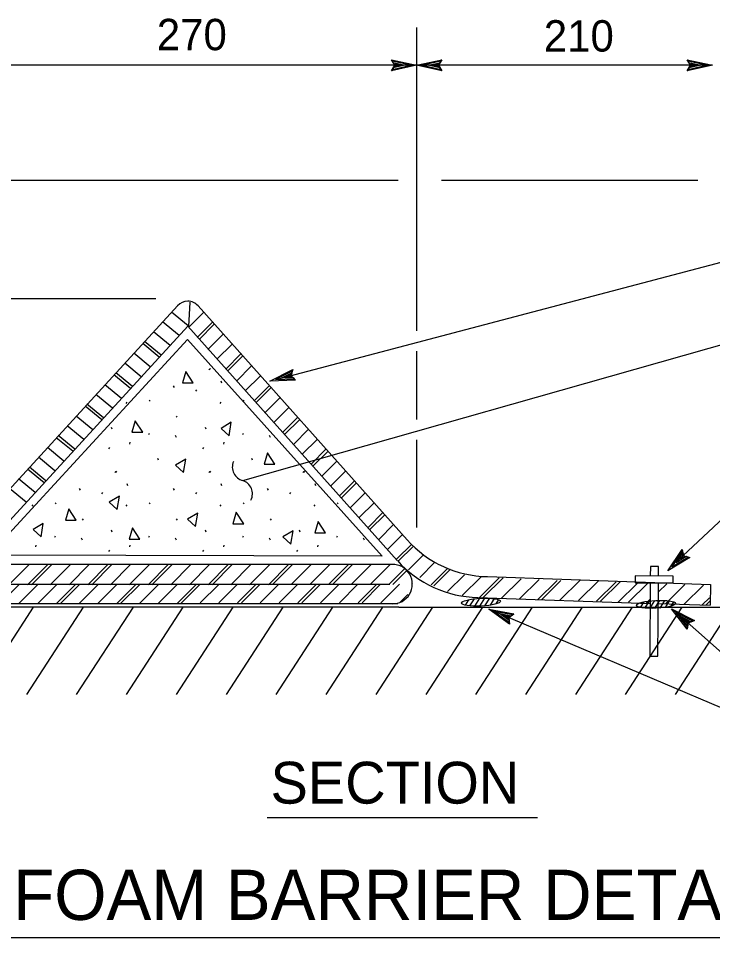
# Model space of a CAD drawing. Extents: x 6707406 to 6714471, y 1868570 to 1872341.
# Drawn here: x 6709708.7 to 6709867.9, y 1872015.3 to 1872226.1 of the extents above; entities that cross this region are included whole.
import ezdxf

# ---------------------------------------------------------------- set-up
doc = ezdxf.new("R2010")
doc.units = 0
for name, color, linetype in [('57 Undefined', 7, 'Continuous'), ('60 Nongeo Data', 7, 'Continuous'), ('63 Undefined', 7, 'Continuous')]:
    doc.layers.add(name, color=color, linetype=linetype)

msp = doc.modelspace()

# ---------------------------------------------------------------- linework, layer by layer
at = {"layer": '57 Undefined'}
for p, q in [((6709800.05, 1872185.43), (6709800.05, 1872224.04)), ((6709800.03, 1872215.36), (6709689.52, 1872215.36)), ((6709867.87, 1872215.36), (6709800.03, 1872215.36)), ((6709800.05, 1872154.42), (6709800.05, 1872186.66)), ((6709768.13, 1872143.4), (6709897.78, 1872177.59)), ((6709740.22, 1872161.81), (6709665.59, 1872161.81)), ((6709760.18, 1872120.13), (6709902.07, 1872160.44)), ((6709800.05, 1872134.14), (6709800.05, 1872149.76)), ((6709859.97, 1872101.75), (6709901.55, 1872140.84)), ((6709800.05, 1872109.36), (6709800.05, 1872129.48)), ((6709897.25, 1872056.34), (6709816.57, 1872090.62)), ((6709897.27, 1872056.32), (6709858.76, 1872090.59)), ((6709765.75, 1872042.79), (6709827.73, 1872042.79)), ((6709698.04, 1872015.26), (6709900.13, 1872015.26))]:
    msp.add_line(p, q, dxfattribs=at)
at = {"layer": '60 Nongeo Data'}
for p, q in [((6709794.27, 1872216.65), (6709794.27, 1872216.65)), ((6709800.03, 1872215.36), (6709800.03, 1872215.36)), ((6709800.03, 1872215.36), (6709800.03, 1872215.36)), ((6709805.79, 1872216.64), (6709805.79, 1872216.64)), ((6709862.11, 1872216.65), (6709862.11, 1872216.65)), ((6709867.87, 1872215.36), (6709867.87, 1872215.36)), ((6709794.27, 1872214.08), (6709794.27, 1872214.08)), ((6709805.79, 1872214.07), (6709805.79, 1872214.07)), ((6709862.11, 1872214.08), (6709862.11, 1872214.08)), ((6709795.81, 1872188.9), (6709695.01, 1872188.9)), ((6709864.57, 1872188.9), (6709805.77, 1872188.9)), ((6709748.03, 1872161.03), (6709747.72, 1872155.44)), ((6709743.81, 1872158.81), (6709747.62, 1872155.68)), ((6709751.16, 1872158.69), (6709747.68, 1872155.2)), ((6709741.75, 1872156.57), (6709745.56, 1872153.43)), ((6709753.19, 1872156.42), (6709749.71, 1872152.94)), ((6709753.62, 1872155.95), (6709750.13, 1872152.47)), ((6709739.69, 1872154.33), (6709743.5, 1872151.19)), ((6709755.65, 1872153.69), (6709752.17, 1872150.2)), ((6709701.95, 1872103.01), (6709747.48, 1872152.49)), ((6709737.21, 1872151.61), (6709741.01, 1872148.48)), ((6709737.64, 1872152.08), (6709741.44, 1872148.95)), ((6709747.48, 1872152.49), (6709792.11, 1872102.75)), ((6709735.15, 1872149.37), (6709738.95, 1872146.24)), ((6709757.69, 1872151.42), (6709754.21, 1872147.94)), ((6709759.73, 1872149.16), (6709756.24, 1872145.67)), ((6709760.15, 1872148.68), (6709756.66, 1872145.2)), ((6709733.09, 1872147.13), (6709736.89, 1872143.99)), ((6709752.54, 1872145.71), (6709752.36, 1872145.44)), ((6709752.72, 1872145.82), (6709752.54, 1872145.55)), ((6709762.18, 1872146.42), (6709758.7, 1872142.93)), ((6709771.63, 1872145.61), (6709771.63, 1872145.61)), ((6709730.6, 1872144.42), (6709734.4, 1872141.28)), ((6709731.03, 1872144.88), (6709734.83, 1872141.75)), ((6709764.22, 1872144.15), (6709760.74, 1872140.67)), ((6709772.29, 1872143.13), (6709772.29, 1872143.13)), ((6709728.54, 1872142.17), (6709732.35, 1872139.04)), ((6709744.48, 1872141.45), (6709744.3, 1872141.85)), ((6709749.52, 1872140.92), (6709749.34, 1872140.65)), ((6709755.38, 1872142.48), (6709755.2, 1872142.89)), ((6709766.26, 1872141.89), (6709762.77, 1872138.4)), ((6709766.68, 1872141.42), (6709763.19, 1872137.93)), ((6709766.39, 1872142.9), (6709766.39, 1872142.9)), ((6709726.48, 1872139.93), (6709730.29, 1872136.79)), ((6709768.71, 1872139.15), (6709765.23, 1872135.67)), ((6709723.99, 1872137.22), (6709727.8, 1872134.08)), ((6709724.42, 1872137.69), (6709728.23, 1872134.55)), ((6709733.54, 1872138.08), (6709733.36, 1872137.81)), ((6709738.86, 1872138.56), (6709738.68, 1872138.29)), ((6709755.1, 1872138.08), (6709754.92, 1872137.81)), ((6709760.42, 1872138.56), (6709760.24, 1872138.29)), ((6709770.75, 1872136.89), (6709767.27, 1872133.4)), ((6709721.93, 1872134.97), (6709725.74, 1872131.84)), ((6709745.08, 1872134.88), (6709744.9, 1872134.61)), ((6709772.79, 1872134.62), (6709769.3, 1872131.14)), ((6709719.88, 1872132.73), (6709723.68, 1872129.6)), ((6709773.21, 1872134.15), (6709769.72, 1872130.66)), ((6709717.82, 1872130.49), (6709721.62, 1872127.35)), ((6709730.22, 1872131.86), (6709730.04, 1872132.26)), ((6709738.69, 1872130.89), (6709738.51, 1872130.62)), ((6709744.93, 1872130.01), (6709744.75, 1872130.42)), ((6709751.77, 1872131.86), (6709751.59, 1872132.26)), ((6709760.25, 1872130.89), (6709760.07, 1872130.62)), ((6709766.49, 1872130.01), (6709766.31, 1872130.42)), ((6709775.24, 1872131.88), (6709771.76, 1872128.4)), ((6709717.39, 1872130.02), (6709721.19, 1872126.89)), ((6709734.23, 1872128.88), (6709734.19, 1872128.48)), ((6709755.79, 1872128.88), (6709755.75, 1872128.48)), ((6709777.28, 1872129.62), (6709773.8, 1872126.13)), ((6709715.33, 1872127.78), (6709719.13, 1872124.64)), ((6709729.56, 1872127.69), (6709729.38, 1872127.42)), ((6709751.12, 1872127.69), (6709750.94, 1872127.42)), ((6709779.32, 1872127.35), (6709775.83, 1872123.87)), ((6709779.74, 1872126.88), (6709776.25, 1872123.4)), ((6709713.27, 1872125.53), (6709717.07, 1872122.4)), ((6709740.84, 1872124.79), (6709740.66, 1872125.2)), ((6709762.4, 1872124.79), (6709762.22, 1872125.2)), ((6709781.78, 1872124.62), (6709778.29, 1872121.13)), ((6709710.78, 1872122.82), (6709714.58, 1872119.69)), ((6709711.21, 1872123.29), (6709715.01, 1872120.15)), ((6709730.98, 1872122.16), (6709730.8, 1872121.89)), ((6709731.16, 1872122.26), (6709730.98, 1872121.99)), ((6709752.54, 1872122.16), (6709752.36, 1872121.89)), ((6709752.72, 1872122.26), (6709752.54, 1872121.99)), ((6709774.1, 1872122.16), (6709773.92, 1872121.89)), ((6709774.28, 1872122.26), (6709774.1, 1872121.99)), ((6709783.81, 1872122.35), (6709780.33, 1872118.87)), ((6709708.72, 1872120.58), (6709712.53, 1872117.44)), ((6709785.85, 1872120.09), (6709782.36, 1872116.6)), ((6709706.66, 1872118.33), (6709710.47, 1872115.2)), ((6709722.92, 1872117.89), (6709722.74, 1872118.29)), ((6709733.82, 1872118.92), (6709733.64, 1872119.33)), ((6709744.48, 1872117.89), (6709744.3, 1872118.29)), ((6709755.38, 1872118.92), (6709755.2, 1872119.33)), ((6709766.04, 1872117.89), (6709765.86, 1872118.29)), ((6709776.94, 1872118.92), (6709776.76, 1872119.33)), ((6709786.27, 1872119.61), (6709782.79, 1872116.13)), ((6709727.96, 1872117.36), (6709727.78, 1872117.09)), ((6709749.52, 1872117.36), (6709749.34, 1872117.09)), ((6709771.08, 1872117.36), (6709770.9, 1872117.09)), ((6709788.31, 1872117.35), (6709784.82, 1872113.86)), ((6709711.98, 1872114.52), (6709711.8, 1872114.25)), ((6709717.3, 1872115.01), (6709717.12, 1872114.74)), ((6709733.54, 1872114.52), (6709733.36, 1872114.25)), ((6709738.86, 1872115.01), (6709738.68, 1872114.74)), ((6709755.1, 1872114.52), (6709754.92, 1872114.25)), ((6709760.42, 1872115.01), (6709760.24, 1872114.74)), ((6709776.66, 1872114.52), (6709776.48, 1872114.25)), ((6709781.98, 1872115.01), (6709781.8, 1872114.74)), ((6709790.34, 1872115.08), (6709786.86, 1872111.6)), ((6709792.38, 1872112.82), (6709788.89, 1872109.33)), ((6709792.8, 1872112.35), (6709789.31, 1872108.86)), ((6709723.52, 1872111.32), (6709723.34, 1872111.05)), ((6709745.08, 1872111.32), (6709744.9, 1872111.05)), ((6709766.64, 1872111.32), (6709766.46, 1872111.05)), ((6709794.84, 1872110.08), (6709791.35, 1872106.59)), ((6709717.13, 1872107.33), (6709716.95, 1872107.06)), ((6709730.22, 1872108.3), (6709730.04, 1872108.71)), ((6709738.69, 1872107.33), (6709738.51, 1872107.06)), ((6709751.77, 1872108.3), (6709751.59, 1872108.71)), ((6709760.25, 1872107.33), (6709760.07, 1872107.06)), ((6709773.33, 1872108.3), (6709773.15, 1872108.71)), ((6709781.81, 1872107.33), (6709781.63, 1872107.06)), ((6709796.87, 1872107.82), (6709793.39, 1872104.33)), ((6709712.67, 1872105.32), (6709712.63, 1872104.92)), ((6709723.37, 1872106.45), (6709723.19, 1872106.86)), ((6709734.23, 1872105.32), (6709734.19, 1872104.92)), ((6709744.93, 1872106.45), (6709744.75, 1872106.86)), ((6709755.79, 1872105.32), (6709755.75, 1872104.92)), ((6709766.49, 1872106.45), (6709766.31, 1872106.86)), ((6709777.35, 1872105.32), (6709777.31, 1872104.92)), ((6709788.05, 1872106.45), (6709787.87, 1872106.86)), ((6709798.91, 1872105.55), (6709795.42, 1872102.06)), ((6709799.33, 1872105.08), (6709795.84, 1872101.59)), ((6709792.11, 1872102.75), (6709701.95, 1872103.01)), ((6709729.56, 1872104.13), (6709729.38, 1872103.86)), ((6709751.12, 1872104.13), (6709750.94, 1872103.86)), ((6709772.68, 1872104.13), (6709772.5, 1872103.86)), ((6709801.48, 1872102.93), (6709798.18, 1872099.63)), ((6709860.96, 1872104.3), (6709860.96, 1872104.3)), ((6709795.02, 1872100.84), (6709697.4, 1872100.84)), ((6709711.14, 1872100.82), (6709706.49, 1872096.17)), ((6709715.44, 1872100.82), (6709710.8, 1872096.17)), ((6709716.34, 1872100.82), (6709711.69, 1872096.18)), ((6709720.64, 1872100.82), (6709716, 1872096.18)), ((6709724.94, 1872100.82), (6709720.3, 1872096.18)), ((6709729.24, 1872100.82), (6709724.61, 1872096.19)), ((6709730.14, 1872100.82), (6709725.5, 1872096.19)), ((6709734.44, 1872100.82), (6709729.81, 1872096.19)), ((6709738.74, 1872100.82), (6709734.11, 1872096.2)), ((6709743.04, 1872100.82), (6709738.42, 1872096.2)), ((6709743.94, 1872100.82), (6709739.31, 1872096.2)), ((6709748.24, 1872100.82), (6709743.62, 1872096.2)), ((6709752.54, 1872100.82), (6709747.92, 1872096.21)), ((6709756.84, 1872100.82), (6709752.23, 1872096.21)), ((6709757.73, 1872100.82), (6709753.13, 1872096.21)), ((6709762.03, 1872100.82), (6709757.43, 1872096.22)), ((6709766.33, 1872100.82), (6709761.73, 1872096.22)), ((6709770.64, 1872100.82), (6709766.04, 1872096.22)), ((6709771.53, 1872100.82), (6709766.94, 1872096.23)), ((6709775.83, 1872100.82), (6709771.24, 1872096.23)), ((6709780.13, 1872100.82), (6709775.54, 1872096.23)), ((6709784.43, 1872100.82), (6709779.85, 1872096.24)), ((6709785.33, 1872100.82), (6709780.75, 1872096.24)), ((6709789.63, 1872100.82), (6709785.05, 1872096.24)), ((6709793.93, 1872100.82), (6709789.35, 1872096.25)), ((6709804.23, 1872101.37), (6709800.75, 1872097.9)), ((6709862.72, 1872102.43), (6709862.72, 1872102.43)), ((6709797.29, 1872099.88), (6709793.66, 1872096.25)), ((6709797.71, 1872099.4), (6709794.57, 1872096.27)), ((6709807.18, 1872100.03), (6709803.38, 1872096.22)), ((6709807.8, 1872099.75), (6709804.02, 1872095.97)), ((6709857.64, 1872099.43), (6709857.64, 1872099.43)), ((6709811.04, 1872098.5), (6709807.11, 1872094.62)), ((6709814.86, 1872097.99), (6709810.52, 1872093.72)), ((6709819, 1872097.81), (6709814.35, 1872093.23)), ((6709819.86, 1872097.77), (6709815.29, 1872093.26)), ((6709816.28, 1872098.07), (6709867.42, 1872096.25)), ((6709824, 1872097.58), (6709819.43, 1872093.07)), ((6709828.14, 1872097.39), (6709823.64, 1872092.96)), ((6709832.27, 1872097.2), (6709827.76, 1872092.75)), ((6709833.14, 1872097.16), (6709828.78, 1872092.86)), ((6709837.53, 1872097.23), (6709832.89, 1872092.65)), ((6709841.73, 1872097.11), (6709837.15, 1872092.58)), ((6709845.84, 1872096.88), (6709841.31, 1872092.42)), ((6709846.76, 1872096.91), (6709842.25, 1872092.46)), ((6709793.86, 1872096.25), (6709693.73, 1872096.25)), ((6709708.87, 1872096.24), (6709704.58, 1872091.94)), ((6709713.18, 1872096.24), (6709708.89, 1872091.95)), ((6709717.49, 1872096.25), (6709713.19, 1872091.96)), ((6709721.79, 1872096.25), (6709717.5, 1872091.96)), ((6709722.69, 1872096.26), (6709718.4, 1872091.96)), ((6709727, 1872096.26), (6709722.71, 1872091.97)), ((6709731.3, 1872096.27), (6709727.02, 1872091.98)), ((6709735.61, 1872096.27), (6709731.33, 1872091.99)), ((6709736.51, 1872096.27), (6709732.22, 1872091.99)), ((6709740.81, 1872096.28), (6709736.53, 1872092)), ((6709745.12, 1872096.29), (6709740.84, 1872092)), ((6709749.43, 1872096.29), (6709745.15, 1872092.01)), ((6709750.33, 1872096.29), (6709746.05, 1872092.01)), ((6709754.63, 1872096.3), (6709750.35, 1872092.02)), ((6709758.94, 1872096.31), (6709754.66, 1872092.03)), ((6709763.24, 1872096.31), (6709758.97, 1872092.04)), ((6709764.14, 1872096.31), (6709759.87, 1872092.04)), ((6709768.45, 1872096.32), (6709764.18, 1872092.05)), ((6709772.76, 1872096.32), (6709768.48, 1872092.05)), ((6709777.06, 1872096.33), (6709772.79, 1872092.06)), ((6709777.96, 1872096.33), (6709773.69, 1872092.06)), ((6709782.27, 1872096.34), (6709778, 1872092.07)), ((6709786.57, 1872096.34), (6709782.31, 1872092.08)), ((6709790.88, 1872096.35), (6709786.61, 1872092.09)), ((6709791.78, 1872096.35), (6709787.51, 1872092.09)), ((6709796.08, 1872096.36), (6709791.82, 1872092.09)), ((6709793.66, 1872096.25), (6709793.66, 1872096.25)), ((6709799.09, 1872096.48), (6709798.96, 1872096.36)), ((6709850.67, 1872096.55), (6709846.22, 1872092.16)), ((6709853.05, 1872096.54), (6709848.66, 1872092.21)), ((6709857.45, 1872096.43), (6709855.54, 1872094.55)), ((6709861.58, 1872096.24), (6709857.12, 1872091.84)), ((6709865.81, 1872096.14), (6709861.32, 1872091.71)), ((6709867.42, 1872096.25), (6709867.39, 1872091.53)), ((6709797.99, 1872093.96), (6709796.24, 1872092.21)), ((6709811.97, 1872092.78), (6709811.15, 1872091.53)), ((6709813.25, 1872092.99), (6709812.2, 1872091.37)), ((6709814.46, 1872093.1), (6709813.3, 1872091.31)), ((6709814.06, 1872093.29), (6709853.57, 1872091.92)), ((6709815.64, 1872093.14), (6709814.45, 1872091.31)), ((6709816.77, 1872093.12), (6709815.64, 1872091.38)), ((6709817.85, 1872093.02), (6709816.88, 1872091.53)), ((6709818.84, 1872092.79), (6709818.2, 1872091.81)), ((6709853.39, 1872092.47), (6709852.34, 1872090.85)), ((6709853.52, 1872092.79), (6709852.62, 1872091.9)), ((6709854.61, 1872092.58), (6709853.45, 1872090.79)), ((6709855.78, 1872092.63), (6709854.6, 1872090.8)), ((6709856.91, 1872092.6), (6709855.79, 1872090.87)), ((6709858, 1872092.51), (6709857.03, 1872091.02)), ((6709867.18, 1872093.22), (6709865.53, 1872091.59)), ((6709867.34, 1872092.49), (6709866.4, 1872091.56)), ((6709795.95, 1872091.07), (6709619.59, 1872091.07)), ((6709795.75, 1872091.85), (6709652.72, 1872091.85)), ((6709712.09, 1872091.07), (6709699.09, 1872071.04)), ((6709723.54, 1872091.07), (6709710.53, 1872071.04)), ((6709734.99, 1872091.07), (6709721.98, 1872071.04)), ((6709746.43, 1872091.07), (6709733.43, 1872071.04)), ((6709757.88, 1872091.07), (6709744.87, 1872071.04)), ((6709769.33, 1872091.07), (6709756.32, 1872071.04)), ((6709780.77, 1872091.07), (6709767.77, 1872071.04)), ((6709792.22, 1872091.07), (6709779.21, 1872071.04)), ((6709803.67, 1872091.07), (6709790.66, 1872071.04)), ((6709795.95, 1872091.07), (6709936.43, 1872091.07)), ((6709815.11, 1872091.07), (6709802.11, 1872071.04)), ((6709810.49, 1872092.26), (6709810.31, 1872091.99)), ((6709826.56, 1872091.07), (6709813.55, 1872071.04)), ((6709816.57, 1872090.62), (6709816.57, 1872090.62)), ((6709838, 1872091.07), (6709825, 1872071.04)), ((6709849.45, 1872091.07), (6709836.44, 1872071.04)), ((6709860.9, 1872091.07), (6709847.89, 1872071.04)), ((6709850.63, 1872091.75), (6709850.46, 1872091.48)), ((6709852.12, 1872092.27), (6709851.3, 1872091.01)), ((6709853.56, 1872091.94), (6709853.5, 1872091.88)), ((6709855.57, 1872091.88), (6709867.39, 1872091.53)), ((6709858.99, 1872092.28), (6709858.35, 1872091.29)), ((6709858.5, 1872090.69), (6709858.5, 1872090.69)), ((6709872.34, 1872091.07), (6709859.34, 1872071.04)), ((6709822.37, 1872089.54), (6709822.37, 1872089.54)), ((6709821.37, 1872087.18), (6709821.37, 1872087.18)), ((6709863.74, 1872087.98), (6709863.74, 1872087.98)), ((6709862.1, 1872086.02), (6709862.1, 1872086.02))]:
    msp.add_line(p, q, dxfattribs=at)
for points in [[(6709794.27, 1872216.65), (6709800.03, 1872215.36), (6709794.27, 1872214.08), (6709794.47, 1872214.42), (6709798.69, 1872215.36), (6709794.47, 1872216.31), (6709794.68, 1872215.97), (6709797.38, 1872215.36), (6709794.68, 1872214.76), (6709794.88, 1872215.1), (6709796.05, 1872215.36), (6709794.88, 1872215.62), (6709795.04, 1872215.36), (6709794.27, 1872214.08), (6709795.04, 1872215.36)], [(6709805.79, 1872214.07), (6709800.03, 1872215.36), (6709805.79, 1872216.64), (6709805.58, 1872216.3), (6709801.36, 1872215.36), (6709805.58, 1872214.41), (6709805.38, 1872214.75), (6709802.68, 1872215.36), (6709805.38, 1872215.96), (6709805.17, 1872215.62), (6709804.01, 1872215.36), (6709805.18, 1872215.1), (6709805.02, 1872215.36), (6709805.79, 1872216.64), (6709805.02, 1872215.36)], [(6709862.11, 1872216.65), (6709867.87, 1872215.36), (6709862.11, 1872214.08), (6709862.31, 1872214.42), (6709866.53, 1872215.36), (6709862.31, 1872216.31), (6709862.51, 1872215.97), (6709865.22, 1872215.36), (6709862.52, 1872214.76), (6709862.72, 1872215.1), (6709863.89, 1872215.36), (6709862.72, 1872215.62), (6709862.88, 1872215.36), (6709862.11, 1872214.08), (6709862.88, 1872215.36)], [(6709747.09, 1872145.13), (6709746.31, 1872142.52), (6709748.79, 1872142.52)], [(6709772.29, 1872143.13), (6709766.39, 1872142.9), (6709771.63, 1872145.61), (6709771.52, 1872145.22), (6709767.68, 1872143.25), (6709772, 1872143.41), (6709771.72, 1872143.68), (6709768.95, 1872143.58), (6709771.41, 1872144.84), (6709771.3, 1872144.46), (6709770.24, 1872143.91), (6709771.44, 1872143.96), (6709771.22, 1872144.18), (6709771.63, 1872145.61), (6709771.22, 1872144.18)], [(6709735.5, 1872133.79), (6709734.72, 1872131.19), (6709737.2, 1872131.19)], [(6709757.5, 1872133.47), (6709755.17, 1872132.07), (6709757, 1872130.4)], [(6709765.82, 1872126.44), (6709765.04, 1872123.83), (6709767.51, 1872123.83)], [(6709747.09, 1872125), (6709744.76, 1872123.6), (6709746.59, 1872121.93)], [(6709731.85, 1872116.53), (6709729.52, 1872115.13), (6709731.35, 1872113.47)], [(6709720.27, 1872113.6), (6709719.49, 1872111), (6709721.96, 1872111)], [(6709749.82, 1872112.62), (6709747.49, 1872111.22), (6709749.32, 1872109.56)], [(6709758.68, 1872112.82), (6709757.9, 1872110.21), (6709760.37, 1872110.21)], [(6709714.4, 1872110.28), (6709712.07, 1872108.88), (6709713.9, 1872107.21)], [(6709734.85, 1872109.3), (6709734.07, 1872106.7), (6709736.55, 1872106.7)], [(6709777.43, 1872110.74), (6709776.65, 1872108.13), (6709779.12, 1872108.13)], [(6709771.7, 1872108.59), (6709769.37, 1872107.18), (6709771.2, 1872105.52)], [(6709862.72, 1872102.43), (6709857.64, 1872099.43), (6709860.96, 1872104.3), (6709861.05, 1872103.91), (6709858.61, 1872100.34), (6709862.34, 1872102.54), (6709861.95, 1872102.65), (6709859.57, 1872101.24), (6709861.13, 1872103.52), (6709861.21, 1872103.14), (6709860.54, 1872102.15), (6709861.57, 1872102.76), (6709861.28, 1872102.84), (6709860.96, 1872104.3), (6709861.28, 1872102.84)], [(6709858.91, 1872098.18), (6709850.18, 1872098.24), (6709850.17, 1872096.67), (6709858.9, 1872096.61)], [(6709821.37, 1872087.18), (6709816.57, 1872090.62), (6709822.37, 1872089.54), (6709822.05, 1872089.31), (6709817.8, 1872090.1), (6709821.32, 1872087.58), (6709821.26, 1872087.97), (6709819.01, 1872089.58), (6709821.73, 1872089.08), (6709821.41, 1872088.84), (6709820.23, 1872089.06), (6709821.21, 1872088.36), (6709821.17, 1872088.67), (6709822.37, 1872089.54), (6709821.17, 1872088.67)], [(6709862.1, 1872086.02), (6709858.5, 1872090.69), (6709863.75, 1872087.98), (6709863.37, 1872087.85), (6709859.53, 1872089.84), (6709862.17, 1872086.41), (6709862.23, 1872086.8), (6709860.54, 1872088.99), (6709862.99, 1872087.72), (6709862.62, 1872087.59), (6709861.56, 1872088.14), (6709862.29, 1872087.19), (6709862.34, 1872087.5), (6709863.75, 1872087.98), (6709862.34, 1872087.5)]]:
    msp.add_lwpolyline(points, close=True, dxfattribs=at)
for points in [[(6709691.4, 1872101.56), (6709745.19, 1872160.21)], [(6709749.89, 1872160.18), (6709797.83, 1872106.52)], [(6709697.4, 1872100.84), (6709747.56, 1872155.52)], [(6709747.56, 1872155.52), (6709795.61, 1872101.75)], [(6709855.5, 1872098.2), (6709855.52, 1872100.36), (6709853.65, 1872100.37), (6709853.64, 1872098.21)], [(6709853.63, 1872096.68), (6709853.52, 1872079.81), (6709855.38, 1872079.8), (6709855.49, 1872096.61)]]:
    msp.add_lwpolyline(points, dxfattribs=at)
for centre, radius, start, end in [((6709747.53, 1872158.07), 3.17, 41.7809, 137.4695), ((6709747.53, 1872158.07), 3.17, 41.7822, 137.4699), ((6709816.73, 1872123.41), 25.34, 221.7807, 268.9794), ((6709794.54, 1872096.36), 4.51, 268.1328, 90.9396), ((6709814.51, 1872118.63), 25.34, 221.7809, 268.9789)]:
    msp.add_arc(centre, radius, start, end, dxfattribs=at)
for centre in [(6709814.79, 1872092.22), (6709854.94, 1872091.71)]:
    msp.add_ellipse(centre, major_axis=(4.48, 0.22), ratio=0.199687, dxfattribs=at)
at = {"layer": '63 Undefined'}
for centre, start, end in [((6709760.9, 1872123.18), 155.7673, 256.5777), ((6709759.24, 1872117.08), 332.5723, 73.3827)]:
    msp.add_arc(centre, 3.14, start, end, dxfattribs=at)

# ---------------------------------------------------------------- texts
at = {"layer": '57 Undefined'}
for s, height, p in [('270', 7.2, (6709740.44, 1872218.82)), ('210', 7.2, (6709829.21, 1872218.51)), ('SECTION', 9.6, (6709766.53, 1872046)), ('FOAM BARRIER DETAIL', 11.5197, (6709707.51, 1872019.32))]:
    msp.add_text(s, height=height, dxfattribs=at).set_placement(p)

doc.saveas('drawing.dxf')
